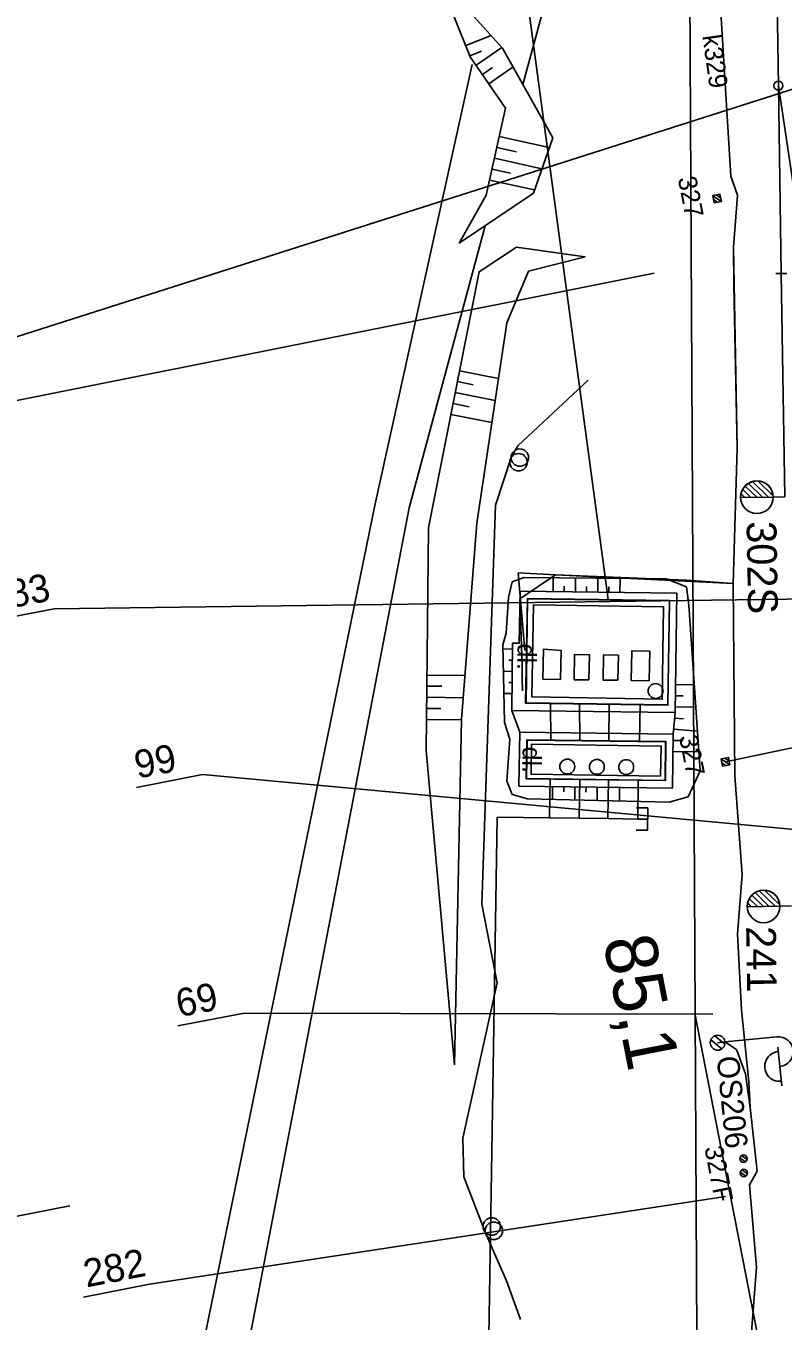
# Model space of a CAD drawing. Extents: x -545846 to -545044, y -1122650 to -1119108.
# Drawn here: x -545661 to -545610, y -1120099.3 to -1120012.2 of the extents above; entities that cross this region are included whole.
import ezdxf

# ---------------------------------------------------------------- set-up
doc = ezdxf.new("R2010")
doc.units = 0
for name, color, linetype in [('osvětlené plochy-hodnota-obrys', 7, 'Continuous'), ('so180602', 7, 'Continuous'), ('Vrstva 1', 7, 'Continuous'), ('Vrstva 10', 7, 'Continuous'), ('Vrstva 11', 7, 'Continuous'), ('Vrstva 13', 7, 'Continuous'), ('Vrstva 16_plochy', 7, 'Continuous'), ('Vrstva 19 - Staniceni', 7, 'Continuous'), ('Vrstva 2', 7, 'Continuous'), ('Vrstva 25', 7, 'Continuous'), ('Vrstva 26', 7, 'Continuous'), ('Vrstva 28 - zabzar', 7, 'Continuous'), ('Vrstva 31', 7, 'Continuous'), ('Vrstva 32', 7, 'Continuous'), ('Vrstva 43', 7, 'Continuous'), ('Vrstva 44', 7, 'Continuous'), ('Vrstva 48', 7, 'Continuous'), ('Vrstva 49', 7, 'Continuous'), ('Vrstva 62', 7, 'Continuous'), ('Vrstva 63', 7, 'Continuous')]:
    doc.layers.add(name, color=color, linetype=linetype)

msp = doc.modelspace()

# ---------------------------------------------------------------- linework, layer by layer
at = {"layer": 'osvětlené plochy-hodnota-obrys'}
for points in [[(-545615.946, -1120078.595), (-545617.001, -1119876.724)], [(-545587.336, -1120327.065), (-545598.796, -1120329.213), (-545624.381, -1120192.883), (-545623.875, -1120152.062), (-545615.741, -1120117.755), (-545615.946, -1120078.595)], [(-545615.945, -1120078.719), (-545593.529, -1120193.57), (-545569.431, -1120317.038), (-545566.209, -1120328.419), (-545557.447, -1120326.084), (-545560.545, -1120315.165), (-545604.967, -1120087.817)]]:
    msp.add_lwpolyline(points, dxfattribs=at)
at = {"layer": 'Vrstva 1'}
for p, q in [((-545610.354, -1120016.231), (-545608.497, -1120028.715)), ((-545610.162, -1120028.86), (-545609.926, -1120043.87))]:
    msp.add_line(p, q, dxfattribs=at)
msp.add_lwpolyline([(-545610.545, -1120003.605), (-545610.517, -1120004.869), (-545610.354, -1120016.231), (-545610.162, -1120028.86)], dxfattribs=at)
at = {"layer": 'Vrstva 10'}
msp.add_line((-545664.335, -1120092.76), (-545658.011, -1120091.522), dxfattribs=at)
at = {"layer": 'Vrstva 11'}
for p, q in [((-545614.239, -1120023.76), (-545614.517, -1120023.573)), ((-545614.19, -1120024.019), (-545614.775, -1120023.625)), ((-545614.45, -1120024.07), (-545614.724, -1120023.885)), ((-545613.624, -1120061.881), (-545614.209, -1120061.487)), ((-545613.884, -1120061.932), (-545614.158, -1120061.747)), ((-545613.673, -1120061.622), (-545613.951, -1120061.435)), ((-545612.567, -1120088.572), (-545612.945, -1120088.316)), ((-545612.459, -1120088.418), (-545612.843, -1120088.159)), ((-545612.547, -1120089.534), (-545612.925, -1120089.278)), ((-545612.439, -1120089.38), (-545612.823, -1120089.121))]:
    msp.add_line(p, q, dxfattribs=at)
for points in [[(-545614.68, -1120024.114), (-545614.775, -1120023.623), (-545614.284, -1120023.528), (-545614.189, -1120024.019)], [(-545614.114, -1120061.976), (-545614.209, -1120061.485), (-545613.718, -1120061.39), (-545613.623, -1120061.881)]]:
    msp.add_lwpolyline(points, close=True, dxfattribs=at)
for points in [[(-545614.68, -1120024.114), (-545614.775, -1120023.623), (-545614.284, -1120023.528), (-545614.189, -1120024.019), (-545614.68, -1120024.114)], [(-545613.916, -1120061.683), (-545582.355, -1120055.06), (-545579.208, -1120054.45)], [(-545614.114, -1120061.976), (-545614.209, -1120061.485), (-545613.718, -1120061.39), (-545613.623, -1120061.881), (-545614.114, -1120061.976)]]:
    msp.add_lwpolyline(points, dxfattribs=at)
for centre in [(-545612.701, -1120088.363), (-545612.681, -1120089.325)]:
    msp.add_circle(centre, 0.25, dxfattribs=at)
at = {"layer": 'Vrstva 13'}
for p, q in [((-545626.825, -1120051.122), (-545626.825, -1120051.122)), ((-545618.076, -1120051.254), (-545618.076, -1120051.254)), ((-545626.929, -1120057.318), (-545626.929, -1120057.318)), ((-545618.166, -1120057.473), (-545618.166, -1120057.473)), ((-545626.966, -1120060.506), (-545626.96, -1120060.507)), ((-545618.238, -1120060.633), (-545618.232, -1120060.626)), ((-545626.99, -1120062.518), (-545626.993, -1120062.515)), ((-545618.286, -1120062.639), (-545618.282, -1120062.644))]:
    msp.add_line(p, q, dxfattribs=at)
for points in [[(-545627.224, -1120050.722), (-545617.672, -1120050.857), (-545617.781, -1120057.858), (-545627.329, -1120057.719)], [(-545618.166, -1120057.473), (-545626.929, -1120057.318), (-545626.825, -1120051.122), (-545618.076, -1120051.254)], [(-545626.825, -1120051.122), (-545626.929, -1120057.318), (-545618.166, -1120057.473), (-545618.076, -1120051.254)], [(-545617.98, -1120062.933), (-545617.943, -1120060.331), (-545627.257, -1120060.22), (-545627.295, -1120062.81)], [(-545618.286, -1120062.639), (-545618.232, -1120060.626), (-545626.966, -1120060.506), (-545626.993, -1120062.515)], [(-545618.282, -1120062.644), (-545618.238, -1120060.633), (-545626.96, -1120060.507), (-545626.99, -1120062.518)]]:
    msp.add_lwpolyline(points, close=True, dxfattribs=at)
for points in [[(-545625.009, -1120056.139), (-545624.969, -1120054.19), (-545626.163, -1120054.117), (-545626.197, -1120056.117), (-545625.009, -1120056.139)], [(-545623.095, -1120056.182), (-545623.06, -1120054.484), (-545624.07, -1120054.459), (-545624.097, -1120056.162), (-545623.095, -1120056.182)], [(-545621.147, -1120056.201), (-545621.116, -1120054.518), (-545622.119, -1120054.498), (-545622.149, -1120056.185), (-545621.147, -1120056.201)], [(-545619.055, -1120056.243), (-545618.999, -1120054.246), (-545620.217, -1120054.223), (-545620.249, -1120056.216), (-545619.055, -1120056.243)]]:
    msp.add_lwpolyline(points, dxfattribs=at)
at = {"layer": 'Vrstva 16_plochy'}
for points in [[(-545628.277, -1120058.222), (-545617.306, -1120058.373), (-545617.189, -1120050.351), (-545627.722, -1120050.219), (-545627.78, -1120053.714), (-545628.23, -1120053.71), (-545628.277, -1120058.222)], [(-545627.24, -1120050.698), (-545627.361, -1120057.751), (-545617.783, -1120057.877), (-545617.675, -1120050.842), (-545627.24, -1120050.698)], [(-545627.811, -1120063.315), (-545617.476, -1120063.446), (-545617.428, -1120059.819), (-545627.741, -1120059.695), (-545627.811, -1120063.315)], [(-545627.311, -1120062.836), (-545627.272, -1120060.198), (-545617.928, -1120060.306), (-545617.955, -1120062.946), (-545627.311, -1120062.836)]]:
    msp.add_lwpolyline(points, dxfattribs=at)
at = {"layer": 'Vrstva 2'}
for p, q in [((-545610.354, -1120016.231), (-545608.497, -1120028.715)), ((-545610.537, -1120028.866), (-545609.787, -1120028.854)), ((-545612.209, -1120043.907), (-545612.756, -1120043.377)), ((-545611.812, -1120043.901), (-545612.59, -1120043.148)), ((-545611.414, -1120043.896), (-545612.37, -1120042.969)), ((-545611.016, -1120043.889), (-545612.093, -1120042.846)), ((-545610.705, -1120043.8), (-545611.727, -1120042.808)), ((-545610.698, -1120043.884), (-545612.893, -1120043.918)), ((-545612.893, -1120043.918), (-545610.698, -1120043.884)), ((-545612.608, -1120043.914), (-545612.864, -1120043.665)), ((-545610.698, -1120043.884), (-545610.698, -1120043.884)), ((-545610.697, -1120043.884), (-545609.926, -1120043.87)), ((-545610.966, -1120071.401), (-545611.925, -1120070.476)), ((-545610.568, -1120071.394), (-545611.647, -1120070.353)), ((-545610.257, -1120071.304), (-545611.282, -1120070.315)), ((-545612.444, -1120071.427), (-545610.25, -1120071.387)), ((-545610.25, -1120071.388), (-545612.444, -1120071.427)), ((-545612.16, -1120071.422), (-545612.417, -1120071.174)), ((-545611.761, -1120071.415), (-545612.309, -1120070.886)), ((-545611.364, -1120071.407), (-545612.143, -1120070.656)), ((-545610.25, -1120071.387), (-545610.25, -1120071.388)), ((-545610.249, -1120071.388), (-545609.478, -1120071.372))]:
    msp.add_line(p, q, dxfattribs=at)
msp.add_lwpolyline([(-545610.545, -1120003.605), (-545610.517, -1120004.869), (-545610.354, -1120016.231), (-545610.162, -1120028.86)], dxfattribs=at)
for centre, radius in [((-545610.354, -1120016.231), 0.3), ((-545611.801, -1120043.9), 1.097), ((-545611.353, -1120071.406), 1.097)]:
    msp.add_circle(centre, radius, dxfattribs=at)
for centre, start, end in [((-545611.795, -1120043.901), 0.92035, 180.8812), ((-545611.347, -1120071.407), 1.05023, 181.01108)]:
    msp.add_arc(centre, 1.098, start, end, dxfattribs=at)
at = {"layer": 'Vrstva 25'}
for p, q in [((-545614.635, -1120080.106), (-545613.954, -1120080.663)), ((-545613.944, -1120080.517), (-545610.462, -1120080.17)), ((-545614.901, -1120080.373), (-545614.16, -1120080.979)), ((-545610.392, -1120080.867), (-545610.134, -1120083.454))]:
    msp.add_line(p, q, dxfattribs=at)
msp.add_circle((-545614.442, -1120080.567), 0.5, dxfattribs=at)
msp.add_circle((-545614.442, -1120080.567), 0.5, dxfattribs=at)
for centre, start, end in [((-545610.363, -1120081.165), 275.6954, 95.6954), ((-545610.275, -1120082.161), 94.99282, 276.39797)]:
    msp.add_arc(centre, 1, start, end, dxfattribs=at)
at = {"layer": 'Vrstva 26'}
for points in [[(-545612.253, -1120084.91), (-545612.347, -1120083.201), (-545612.831, -1120078.348), (-545613.117, -1120073.242), (-545612.801, -1120069.259), (-545613.277, -1120062.623), (-545613.395, -1120049.699), (-545613.129, -1120040.608), (-545613.346, -1120029.64), (-545613.367, -1120027.079), (-545613.105, -1120023.59), (-545613.561, -1120022.31), (-545614.415, -1120008.344), (-545614.025, -1119998.801), (-545613.917, -1119989.343), (-545614.504, -1119980.224), (-545615.353, -1119978.229), (-545617.232, -1119974.592), (-545617.77, -1119974.61), (-545618.27, -1119974.64), (-545617.92, -1119974.86), (-545617.926, -1119975.599)], [(-545617.095, -1120179.366), (-545617.095, -1120173.114), (-545616.464, -1120162.315), (-545614.849, -1120150.362), (-545612.756, -1120139.187), (-545610.832, -1120128.742), (-545608.363, -1120112.79), (-545608.247, -1120111.585), (-545610.125, -1120111.368), (-545612.463, -1120110.975), (-545612.822, -1120110.649), (-545612.808, -1120108.47), (-545611.835, -1120095.666), (-545612.288, -1120090.116), (-545611.784, -1120089.197), (-545612.254, -1120084.911), (-545612.574, -1120082.665), (-545613.182, -1120081.028), (-545613.952, -1120080.515), (-545614.442, -1120080.567)]]:
    msp.add_lwpolyline(points, dxfattribs=at)
at = {"layer": 'Vrstva 28 - zabzar'}
msp.add_lwpolyline([(-545627.71, -1120099.17), (-545628.64, -1120096.57), (-545630.07, -1120093.31), (-545631.51, -1120089.59), (-545631.57, -1120086.99), (-545629.26, -1120076.54), (-545630.29, -1120071.25), (-545629.38, -1120044.42), (-545628.33, -1120041.23), (-545627.88, -1120040.44), (-545623.16, -1120036.02)], dxfattribs=at)
at = {"layer": 'Vrstva 31'}
for points in [[(-545627.409, -1120054.201), (-545627.847, -1120048.986), (-545625.34, -1120049.11), (-545613.395, -1120049.699), (-545613.129, -1120040.608), (-545613.367, -1120027.079), (-545613.105, -1120023.59), (-545613.561, -1120022.31), (-545614.415, -1120008.344), (-545614.025, -1119998.801), (-545613.917, -1119989.343), (-545614.504, -1119980.224), (-545615.59, -1119966.397)], [(-545613.395, -1120049.699), (-545613.129, -1120040.608), (-545613.346, -1120029.64), (-545613.367, -1120027.079), (-545613.105, -1120023.59), (-545613.561, -1120022.31), (-545614.415, -1120008.344), (-545614.025, -1119998.801), (-545613.917, -1119989.343), (-545614.504, -1119980.224), (-545615.353, -1119978.229), (-545617.232, -1119974.592), (-545615.045, -1119966.65)], [(-545613.395, -1120049.699), (-545616.53, -1120049.47), (-545625.34, -1120049.11), (-545627.74, -1120050.72), (-545627.589, -1120055.197), (-545627.583, -1120056.082), (-545627.56, -1120056.914)]]:
    msp.add_lwpolyline(points, dxfattribs=at)
at = {"layer": 'Vrstva 32'}
msp.add_lwpolyline([(-545627.71, -1120099.17), (-545628.64, -1120096.57), (-545630.07, -1120093.31), (-545631.51, -1120089.59), (-545631.57, -1120086.99), (-545629.26, -1120076.54), (-545630.29, -1120071.25), (-545629.38, -1120044.42), (-545628.33, -1120041.23), (-545627.88, -1120040.44), (-545623.16, -1120036.02)], dxfattribs=at)
msp.add_lwpolyline([(-545627.71, -1120099.17), (-545628.64, -1120096.57), (-545630.07, -1120093.31), (-545631.51, -1120089.59), (-545631.57, -1120086.99), (-545629.26, -1120076.54), (-545630.29, -1120071.25), (-545629.38, -1120044.42), (-545628.33, -1120041.23), (-545627.88, -1120040.44), (-545623.16, -1120036.02)], dxfattribs=at)
for centre in [(-545627.835, -1120041.541), (-545627.745, -1120041.231), (-545629.634, -1120092.921), (-545629.494, -1120093.211)]:
    msp.add_circle(centre, 0.585, dxfattribs=at)
at = {"layer": 'Vrstva 43'}
msp.add_lwpolyline([(-545619.896, -1120064.776), (-545619.146, -1120064.786), (-545619.166, -1120066.286), (-545619.916, -1120066.276)], dxfattribs=at)
for centre in [(-545618.614, -1120056.925), (-545624.554, -1120062.001), (-545622.563, -1120062.022), (-545620.592, -1120062.04)]:
    msp.add_circle(centre, 0.5, dxfattribs=at)
at = {"layer": 'Vrstva 44'}
for p, q in [((-545625.685, -1120057.743), (-545625.66, -1120060.239)), ((-545623.726, -1120057.771), (-545623.699, -1120060.262)), ((-545621.733, -1120057.8), (-545621.77, -1120060.285)), ((-545619.662, -1120057.831), (-545619.703, -1120060.31)), ((-545625.708, -1120062.831), (-545625.742, -1120065.449)), ((-545623.718, -1120062.857), (-545623.752, -1120065.475)), ((-545621.786, -1120062.883), (-545621.821, -1120065.501)), ((-545619.777, -1120062.909), (-545619.812, -1120065.527))]:
    msp.add_line(p, q, dxfattribs=at)
for points in [[(-545629.02, -1119997.179), (-545621.819, -1120050.582), (-545621.814, -1120050.798)], [(-545629.268, -1120065.402), (-545629.634, -1120087.876), (-545630.039, -1120112.736), (-545629.044, -1120137.319), (-545628.839, -1120137.845), (-545628.579, -1120138.408), (-545605.178, -1120154.045), (-545604.485, -1120154.235), (-545603.868, -1120154.242), (-545567.82, -1120146.847), (-545567.035, -1120147.195), (-545566.786, -1120147.869), (-545557.769, -1120194.412), (-545548.548, -1120241.228), (-545548.384, -1120241.623), (-545548.361, -1120241.936), (-545539.222, -1120288.885), (-545539.174, -1120289.236), (-545530.2, -1120336.386), (-545530.153, -1120336.813), (-545530.009, -1120337.37), (-545520.393, -1120385.741)], [(-545619.156, -1120065.536), (-545619.812, -1120065.527), (-545621.821, -1120065.501), (-545623.752, -1120065.475), (-545625.742, -1120065.449), (-545629.268, -1120065.402)]]:
    msp.add_lwpolyline(points, dxfattribs=at)
at = {"layer": 'Vrstva 48'}
for p, q in [((-545631.378, -1120013.538), (-545629.679, -1120012.854)), ((-545631.098, -1120014.234), (-545630.316, -1120013.919)), ((-545630.684, -1120014.858), (-545628.948, -1120013.663)), ((-545630.258, -1120015.476), (-545629.583, -1120015.011)), ((-545629.833, -1120016.094), (-545628.201, -1120014.97)), ((-545629.125, -1120019.642), (-545625.765, -1120020.389)), ((-545629.288, -1120020.375), (-545627.978, -1120020.666)), ((-545629.451, -1120021.107), (-545626.261, -1120021.816)), ((-545629.776, -1120022.571), (-545626.757, -1120023.242)), ((-545629.614, -1120021.839), (-545628.372, -1120022.115)), ((-545631.797, -1120035.391), (-545629.179, -1120035.908)), ((-545631.942, -1120036.127), (-545630.881, -1120036.337)), ((-545632.087, -1120036.863), (-545629.402, -1120037.393)), ((-545632.378, -1120038.334), (-545629.624, -1120038.878)), ((-545632.233, -1120037.599), (-545631.145, -1120037.814)), ((-545625.509, -1120050.247), (-545625.497, -1120049.318)), ((-545624.009, -1120050.266), (-545623.997, -1120049.331)), ((-545622.509, -1120050.284), (-545622.497, -1120049.344)), ((-545621.009, -1120050.303), (-545620.997, -1120049.357)), ((-545624.759, -1120050.256), (-545624.754, -1120049.883)), ((-545623.259, -1120050.275), (-545623.254, -1120049.9)), ((-545621.759, -1120050.294), (-545621.754, -1120049.916)), ((-545628.234, -1120054.101), (-545628.887, -1120054.094)), ((-545628.242, -1120054.851), (-545628.494, -1120054.849)), ((-545628.25, -1120055.601), (-545628.855, -1120055.595)), ((-545633.995, -1120056.597), (-545632.996, -1120056.607)), ((-545633.987, -1120055.847), (-545631.439, -1120055.873)), ((-545628.258, -1120056.351), (-545628.49, -1120056.349)), ((-545617.279, -1120056.495), (-545616.009, -1120056.513)), ((-545634.002, -1120057.347), (-545631.557, -1120057.372)), ((-545628.265, -1120057.101), (-545628.823, -1120057.095)), ((-545617.29, -1120057.245), (-545616.757, -1120057.252)), ((-545634.01, -1120058.097), (-545633.052, -1120058.107)), ((-545617.3, -1120057.995), (-545615.908, -1120058.015)), ((-545634.018, -1120058.847), (-545631.672, -1120058.871)), ((-545617.337, -1120058.743), (-545616.743, -1120058.793)), ((-545617.4, -1120059.491), (-545615.799, -1120059.626)), ((-545617.443, -1120060.989), (-545615.706, -1120061.012)), ((-545617.434, -1120060.239), (-545616.763, -1120060.248)), ((-545625.54, -1120063.344), (-545625.552, -1120064.214)), ((-545624.791, -1120063.353), (-545624.795, -1120063.705)), ((-545624.041, -1120063.363), (-545624.052, -1120064.25)), ((-545623.291, -1120063.372), (-545623.295, -1120063.73)), ((-545622.541, -1120063.382), (-545622.552, -1120064.285)), ((-545621.791, -1120063.391), (-545621.795, -1120063.756)), ((-545621.041, -1120063.401), (-545621.052, -1120064.321))]:
    msp.add_line(p, q, dxfattribs=at)
at = {"layer": 'Vrstva 49'}
for p, q in [((-545628.513, -1120050.642), (-545628.252, -1120049.576)), ((-545628.252, -1120049.576), (-545627.467, -1120049.301)), ((-545627.467, -1120049.301), (-545617.914, -1120049.383)), ((-545617.914, -1120049.383), (-545616.526, -1120049.913)), ((-545616.526, -1120049.913), (-545616.369, -1120051.159)), ((-545628.67, -1120053.034), (-545628.513, -1120050.642)), ((-545616.369, -1120051.159), (-545615.62, -1120062.294)), ((-545628.893, -1120053.826), (-545628.67, -1120053.034)), ((-545628.781, -1120059.038), (-545628.893, -1120053.826)), ((-545628.425, -1120060.162), (-545628.781, -1120059.038)), ((-545628.611, -1120062.994), (-545628.425, -1120060.162)), ((-545615.62, -1120062.294), (-545616.432, -1120064.035)), ((-545628.25, -1120063.871), (-545628.611, -1120062.994)), ((-545627.224, -1120064.174), (-545628.25, -1120063.871)), ((-545617.694, -1120064.401), (-545627.224, -1120064.174)), ((-545616.432, -1120064.035), (-545617.694, -1120064.401))]:
    msp.add_line(p, q, dxfattribs=at)
for points in [[(-545633.238, -1120008.92), (-545631.076, -1120014.288), (-545628.702, -1120017.737), (-545630.001, -1120023.582), (-545631.821, -1120026.825)], [(-545631.821, -1120026.825), (-545626.828, -1120023.447), (-545625.534, -1120019.726), (-545628.91, -1120013.705), (-545633.238, -1120008.92)], [(-545623.342, -1120027.741), (-545627.959, -1120027.085), (-545630.483, -1120028.741), (-545633.883, -1120045.953), (-545634.04, -1120060.925), (-545632.143, -1120082.045)], [(-545623.342, -1120027.741), (-545627.152, -1120028.708), (-545628.619, -1120032.176), (-545630.639, -1120045.643), (-545631.671, -1120058.833), (-545632.143, -1120082.045)], [(-545628.277, -1120058.222), (-545628.23, -1120053.71), (-545627.78, -1120053.714), (-545627.722, -1120050.219), (-545617.189, -1120050.351), (-545617.306, -1120058.373), (-545617.428, -1120059.819), (-545617.476, -1120063.446), (-545627.811, -1120063.315), (-545627.741, -1120059.695), (-545628.277, -1120058.222)]]:
    msp.add_lwpolyline(points, dxfattribs=at)
at = {"layer": 'Vrstva 62'}
for points in [[(-545621.036, -1119950.949), (-545620.841, -1119968.743), (-545619.177, -1119974.101), (-545622.997, -1119986.659), (-545621.7, -1119989.75), (-545625.648, -1120009.142), (-545627.534, -1120016.159)], [(-545628.622, -1120188.655), (-545633.366, -1120189.417), (-545638.142, -1120175.873), (-545639.683, -1120159.679), (-545643.309, -1120152.853), (-545642.605, -1120130.237), (-545648.594, -1120128.04), (-545651.997, -1120131.863), (-545655.437, -1120130.96), (-545658.52, -1120115.028), (-545650.694, -1120108.957), (-545637.484, -1120044.336), (-545630.941, -1120014.801)], [(-545630.085, -1120025.65), (-545635.177, -1120044.598), (-545647.214, -1120107.143), (-545647.909, -1120112.961), (-545652.692, -1120115.72), (-545648.39, -1120122.66), (-545642.282, -1120123.654), (-545635.813, -1120129.562), (-545639.541, -1120138.393), (-545638.369, -1120147.525), (-545639.733, -1120152.282), (-545634.54, -1120161.32), (-545633.504, -1120176.793), (-545628.622, -1120188.655), (-545620.618, -1120188.22), (-545618.656, -1120200)]]:
    msp.add_lwpolyline(points, dxfattribs=at)
at = {"layer": 'Vrstva 63'}
for p, q in [((-545583.044, -1120008.072), (-545662.585, -1120033.421)), ((-545618.712, -1120028.822), (-545661.801, -1120037.427)), ((-545574.802, -1120050.301), (-545659.068, -1120051.395)), ((-545659.068, -1120051.395), (-545663.512, -1120052.259)), ((-545649.082, -1120062.538), (-545653.526, -1120063.402)), ((-545570.64, -1120069.812), (-545649.082, -1120062.538)), ((-545646.291, -1120078.574), (-545650.735, -1120079.438)), ((-545614.761, -1120078.645), (-545646.291, -1120078.574)), ((-545613.918, -1120090.903), (-545652.655, -1120096.797)), ((-545652.655, -1120096.797), (-545657.099, -1120097.662))]:
    msp.add_line(p, q, dxfattribs=at)

# ---------------------------------------------------------------- texts
at = {"layer": 'so180602'}
for s, p in [('283', (-545663.323, -1120051.623)), ('99', (-545653.465, -1120062.821)), ('69', (-545650.674, -1120078.858)), ('282', (-545656.897, -1120097.023))]:
    msp.add_text(s, height=1.875, rotation=10.99553, dxfattribs=at).set_placement(p)
at = {"layer": 'Vrstva 11'}
for s, rotation, p in [('k329', 277.92074, (-545615.473, -1120012.879)), ('327', 281.0172, (-545617.127, -1120022.45)), ('327', 281.01511, (-545617.042, -1120059.985)), ('327F', 281.02991, (-545615.339, -1120087.623))]:
    msp.add_text(s, height=1.25, rotation=rotation, dxfattribs=at).set_placement(p)
at = {"layer": 'Vrstva 16_plochy'}
for rotation, p in [(269.21146, (-545627.896, -1120053.731)), (269.27379, (-545627.557, -1120060.656))]:
    msp.add_text('dl.', height=1.25, rotation=rotation, dxfattribs=at).set_placement(p)
at = {"layer": 'Vrstva 19 - Staniceni'}
msp.add_text('85,1', height=3.5, rotation=281.04543, dxfattribs=at).set_placement((-545622.158, -1120073.661))
at = {"layer": 'Vrstva 2'}
for s, p in [('302S', (-545612.494, -1120045.519)), ('241', (-545612.528, -1120072.743))]:
    msp.add_text(s, height=2, rotation=270.92645, dxfattribs=at).set_placement(p)
at = {"layer": 'Vrstva 25'}
msp.add_text('OS206', height=1.5, rotation=275.6954, dxfattribs=at).set_placement((-545614.51, -1120081.526))

doc.saveas('drawing.dxf')
